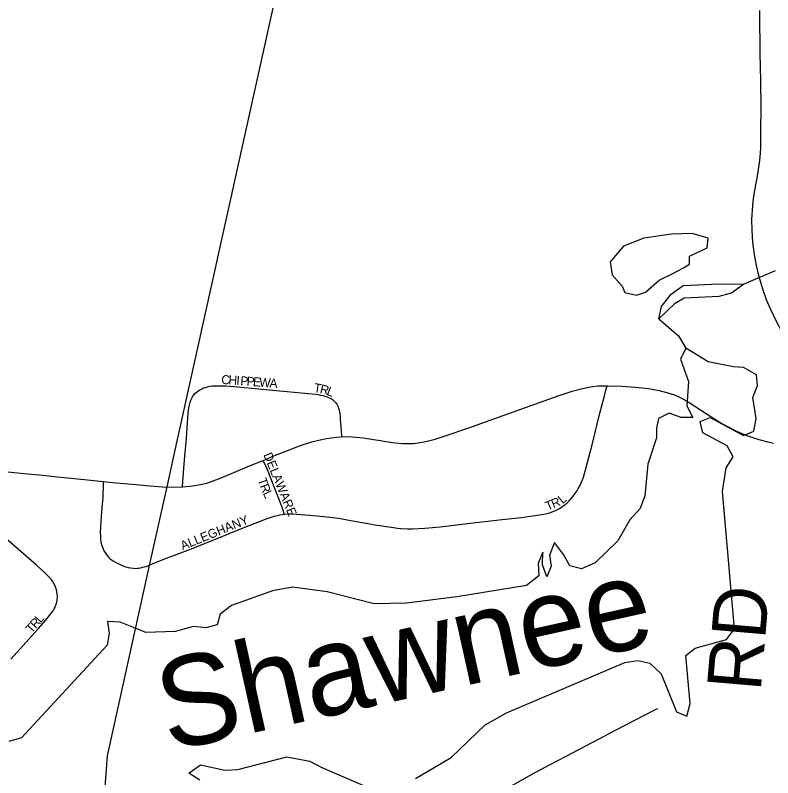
# Model space of a CAD drawing. Extents: x -49 to -8.2, y 9.4 to 23.5.
# Drawn here: x -13.4754 to -13.0767, y 12.3943 to 12.7958 of the extents above; entities that cross this region are included whole.
import ezdxf

# ---------------------------------------------------------------- set-up
doc = ezdxf.new("R2010")
doc.units = 0
for name, color, linetype in [('GM_X_County_Road', 7, 'Continuous'), ('GM_X_County_Road_Text', 7, 'Continuous'), ('GM_X_Major_Lake', 7, 'Continuous'), ('GM_X_Major_Lake_Text', 7, 'Continuous'), ('GM_X_Major_River', 7, 'Continuous'), ('GM_X_Minor_Lake', 7, 'Continuous'), ('GM_X_Township', 7, 'Continuous'), ('GM_X_Township_Road', 7, 'Continuous'), ('GM_X_Township_Subdivision', 7, 'Continuous'), ('GM_X_Township_Subdivision_Text', 7, 'Continuous')]:
    doc.layers.add(name, color=color, linetype=linetype)

msp = doc.modelspace()

# ---------------------------------------------------------------- linework, layer by layer
at = {"layer": 'GM_X_County_Road'}
for points in [[(-13.08322, 12.77002), (-13.08329, 12.77433), (-13.08358, 12.79825)], [(-13.08722, 12.69591), (-13.08679, 12.69917), (-13.08611, 12.70376), (-13.08473, 12.71108), (-13.08385, 12.71693), (-13.08339, 12.72096), (-13.08305, 12.72593), (-13.08292, 12.72997), (-13.08293, 12.73339), (-13.08287, 12.74917), (-13.08322, 12.77002)], [(-13.05498, 12.59486), (-13.05546, 12.5968), (-13.05648, 12.59948), (-13.05877, 12.60395), (-13.06219, 12.61058), (-13.06814, 12.62184), (-13.07473, 12.63452), (-13.07795, 12.64121), (-13.08001, 12.64604), (-13.08199, 12.65156), (-13.08392, 12.65809), (-13.08535, 12.66411), (-13.08638, 12.66989), (-13.08717, 12.67635), (-13.08761, 12.68252), (-13.08766, 12.68839), (-13.08727, 12.6955), (-13.08722, 12.69591)]]:
    msp.add_lwpolyline(points, dxfattribs=at)
at = {"layer": 'GM_X_Major_Lake'}
for points in [[(-13.10324, 12.54502), (-13.10126, 12.5575), (-13.09753, 12.5633), (-13.10062, 12.56906), (-13.11354, 12.57599), (-13.11493, 12.5819), (-13.10957, 12.58406), (-13.09216, 12.57457), (-13.08661, 12.57672), (-13.08551, 12.58353), (-13.08716, 12.59457), (-13.08475, 12.60078), (-13.08519, 12.60648), (-13.09212, 12.61024), (-13.09742, 12.61073), (-13.11063, 12.6133), (-13.12241, 12.62058), (-13.12519, 12.61476), (-13.1211, 12.60291), (-13.12195, 12.59021), (-13.11886, 12.58407), (-13.12493, 12.58401), (-13.13132, 12.58624), (-13.13688, 12.58352), (-13.13794, 12.57842), (-13.13787, 12.5733), (-13.14254, 12.55936), (-13.14405, 12.54269), (-13.14647, 12.53611), (-13.15191, 12.53016), (-13.15822, 12.5191), (-13.17023, 12.50741), (-13.17732, 12.50434), (-13.18354, 12.50581), (-13.18681, 12.51195), (-13.1916, 12.51812), (-13.19422, 12.51154), (-13.1934, 12.50564), (-13.19561, 12.50019), (-13.19793, 12.5065), (-13.19778, 12.51314), (-13.20019, 12.50731), (-13.19977, 12.50066), (-13.20633, 12.49549), (-13.24304, 12.48966), (-13.26946, 12.48625), (-13.28653, 12.48587), (-13.31122, 12.49229), (-13.32956, 12.49459), (-13.34002, 12.49274), (-13.36161, 12.48505), (-13.36759, 12.48044), (-13.36923, 12.47478), (-13.37515, 12.47321), (-13.38157, 12.47392), (-13.3913, 12.47128), (-13.40666, 12.47086), (-13.41324, 12.47348), (-13.42019, 12.47628), (-13.42682, 12.47662), (-13.42601, 12.47053), (-13.4271, 12.4641), (-13.47216, 12.41538), (-13.47884, 12.41344)], [(-13.2647, 12.39394), (-13.24607, 12.40491), (-13.22805, 12.42216), (-13.21692, 12.42856), (-13.15453, 12.45508), (-13.14769, 12.45607), (-13.14146, 12.4546), (-13.13552, 12.44897), (-13.12744, 12.42906), (-13.12199, 12.42666), (-13.12014, 12.43345), (-13.12242, 12.45874), (-13.11759, 12.46262), (-13.101, 12.46719), (-13.09689, 12.47279), (-13.10324, 12.54502)], [(-13.37826, 12.39302), (-13.38405, 12.39675), (-13.37789, 12.40117), (-13.36506, 12.39823), (-13.35823, 12.39865), (-13.33249, 12.4053), (-13.32041, 12.40313), (-13.31404, 12.39977), (-13.28851, 12.38858)]]:
    msp.add_lwpolyline(points, dxfattribs=at)
at = {"layer": 'GM_X_Major_River'}
for points in [[(-13.09209, 12.65425), (-13.07534, 12.66137)], [(-13.13666, 12.63588), (-13.13519, 12.64249), (-13.13011, 12.64902), (-13.12395, 12.65344), (-13.10516, 12.65435), (-13.09209, 12.65425)], [(-13.13666, 12.63588), (-13.12813, 12.64423), (-13.12334, 12.64697), (-13.10493, 12.6479), (-13.09844, 12.64965), (-13.09209, 12.65425)], [(-13.13666, 12.63588), (-13.12625, 12.62692), (-13.12239, 12.62057)]]:
    msp.add_lwpolyline(points, dxfattribs=at)
at = {"layer": 'GM_X_Minor_Lake'}
for points in [[(-13.13651, 12.65631), (-13.12925, 12.65981), (-13.1237, 12.66276), (-13.12045, 12.6648), (-13.12058, 12.66898), (-13.11122, 12.67339), (-13.11076, 12.67851), (-13.11907, 12.68091), (-13.13007, 12.68051), (-13.14451, 12.67845), (-13.15519, 12.67424), (-13.16233, 12.666), (-13.1613, 12.65916), (-13.15589, 12.65319), (-13.15462, 12.64975), (-13.14838, 12.64833), (-13.14362, 12.64997)], [(-13.14368, 12.64994), (-13.13651, 12.65631)]]:
    msp.add_lwpolyline(points, dxfattribs=at)
at = {"layer": 'GM_X_Township'}
for p, q in [((-13.39032, 12.57086), (-13.29994, 12.97878)), ((-13.39515, 12.54908), (-13.39032, 12.57086)), ((-13.40433, 12.50766), (-13.39515, 12.54908)), ((-13.42686, 12.40594), (-13.40433, 12.50766)), ((-13.43405, 12.31247), (-13.42686, 12.40594))]:
    msp.add_line(p, q, dxfattribs=at)
at = {"layer": 'GM_X_Township_Road'}
for points in [[(-13.30371, 12.57389), (-13.30269, 12.57396), (-13.29811, 12.57378), (-13.29226, 12.57325), (-13.28679, 12.57244), (-13.28315, 12.57184), (-13.28041, 12.57143), (-13.2755, 12.57071), (-13.27148, 12.57036), (-13.26804, 12.5703), (-13.26588, 12.57038), (-13.2634, 12.57063), (-13.25924, 12.5714), (-13.25442, 12.57264), (-13.2491, 12.57436), (-13.23676, 12.57863), (-13.22357, 12.58322), (-13.18964, 12.59535), (-13.18229, 12.59781), (-13.17694, 12.59933), (-13.17272, 12.60016), (-13.16874, 12.6006), (-13.16395, 12.60072)], [(-13.16395, 12.60072), (-13.1635, 12.60073), (-13.15638, 12.60056), (-13.14896, 12.60004), (-13.1422, 12.59922), (-13.13642, 12.59818), (-13.13194, 12.59706), (-13.12845, 12.59586), (-13.12482, 12.59421), (-13.12079, 12.59194), (-13.11063, 12.58542), (-13.10434, 12.58139), (-13.10081, 12.57937), (-13.09606, 12.57701), (-13.0903, 12.5746), (-13.08767, 12.57364), (-13.08412, 12.57247), (-13.07932, 12.57111), (-13.07627, 12.57049)], [(-13.34499, 12.56142), (-13.33928, 12.56376), (-13.3347, 12.56559), (-13.32579, 12.56901), (-13.31935, 12.57116), (-13.31487, 12.57231), (-13.31155, 12.57297), (-13.30636, 12.57371), (-13.30371, 12.57389)], [(-13.38746, 12.54751), (-13.38724, 12.54752), (-13.38195, 12.54802), (-13.37793, 12.54868), (-13.37458, 12.54951), (-13.37132, 12.55059), (-13.36844, 12.55172), (-13.36613, 12.55263), (-13.35214, 12.55848), (-13.34499, 12.56142)], [(-13.51216, 12.54862), (-13.50856, 12.55085), (-13.50526, 12.55249), (-13.50185, 12.55388), (-13.49894, 12.55479), (-13.49503, 12.55554), (-13.49107, 12.556), (-13.48802, 12.55607), (-13.48094, 12.55549), (-13.47261, 12.55466), (-13.46116, 12.55356), (-13.45314, 12.55276), (-13.43742, 12.5512), (-13.42904, 12.55035)], [(-13.42904, 12.55035), (-13.42229, 12.54967), (-13.41174, 12.54866)], [(-13.41174, 12.54866), (-13.40653, 12.54816), (-13.39784, 12.54752), (-13.39192, 12.54738), (-13.38746, 12.54751)]]:
    msp.add_lwpolyline(points, dxfattribs=at)
at = {"layer": 'GM_X_Township_Subdivision'}
for points in [[(-13.38746, 12.54751), (-13.38743, 12.54788), (-13.38705, 12.55257), (-13.38666, 12.55732), (-13.38601, 12.5655), (-13.38538, 12.57301), (-13.38494, 12.5785), (-13.38434, 12.58628), (-13.38422, 12.58778), (-13.38402, 12.5891), (-13.38379, 12.59048), (-13.38361, 12.59134), (-13.38341, 12.59215), (-13.38306, 12.59308), (-13.38267, 12.59388), (-13.38234, 12.5945), (-13.38184, 12.59532), (-13.38134, 12.59606), (-13.38091, 12.59658), (-13.38025, 12.59717), (-13.37956, 12.59773), (-13.37879, 12.59829), (-13.37801, 12.59876), (-13.37725, 12.59915), (-13.37632, 12.59954), (-13.37536, 12.59988), (-13.37425, 12.60017), (-13.37298, 12.60046), (-13.3718, 12.60059), (-13.37048, 12.60069), (-13.36901, 12.60074), (-13.36726, 12.6007), (-13.36473, 12.60059), (-13.36233, 12.60043), (-13.3585, 12.60007), (-13.34368, 12.59872), (-13.33226, 12.59772), (-13.32486, 12.59706), (-13.31716, 12.59622), (-13.31593, 12.59603), (-13.31488, 12.59584), (-13.31349, 12.59555), (-13.31241, 12.59529), (-13.31119, 12.59491), (-13.31013, 12.59443), (-13.3092, 12.59394), (-13.30849, 12.59346), (-13.30785, 12.59295), (-13.30731, 12.59244), (-13.30663, 12.59173), (-13.30613, 12.59102), (-13.30573, 12.59028), (-13.30546, 12.58965), (-13.30524, 12.5889), (-13.30495, 12.58789), (-13.30467, 12.58618), (-13.30446, 12.58432), (-13.30434, 12.58299), (-13.30407, 12.5793), (-13.30374, 12.57433), (-13.30371, 12.57389)], [(-13.33369, 12.5331), (-13.33211, 12.53321), (-13.33024, 12.53322), (-13.32745, 12.53309), (-13.32495, 12.53294), (-13.3226, 12.53276), (-13.3203, 12.53258), (-13.31294, 12.53182), (-13.30524, 12.53091), (-13.29882, 12.52982), (-13.28605, 12.52751), (-13.27627, 12.52602), (-13.2743, 12.52577), (-13.27249, 12.52564), (-13.26891, 12.52544), (-13.26632, 12.52542), (-13.25984, 12.52573), (-13.25181, 12.52651), (-13.23732, 12.5282), (-13.21911, 12.53024), (-13.20892, 12.53142), (-13.19727, 12.53313), (-13.19563, 12.53346), (-13.1943, 12.53383), (-13.19279, 12.53432), (-13.19143, 12.53484), (-13.18898, 12.53606), (-13.18765, 12.53691), (-13.18672, 12.53758), (-13.18486, 12.53914), (-13.18379, 12.5402), (-13.18276, 12.54133), (-13.18178, 12.5425), (-13.18087, 12.54372), (-13.1798, 12.54529), (-13.17908, 12.54657), (-13.17824, 12.54809), (-13.17754, 12.54952), (-13.17689, 12.55121), (-13.17637, 12.55265), (-13.17528, 12.55643), (-13.17434, 12.5598), (-13.17175, 12.56967), (-13.16768, 12.58626), (-13.16534, 12.59532), (-13.16435, 12.59918), (-13.16395, 12.60072)], [(-13.33369, 12.5331), (-13.33381, 12.53342), (-13.33465, 12.53582), (-13.33562, 12.53852), (-13.33882, 12.54666), (-13.34111, 12.55243), (-13.34323, 12.55778), (-13.34469, 12.56079), (-13.34499, 12.56142)], [(-13.42904, 12.55035), (-13.42908, 12.54932), (-13.42938, 12.5421), (-13.42981, 12.53644), (-13.43033, 12.52947), (-13.4305, 12.52643), (-13.43066, 12.52318), (-13.43063, 12.52195), (-13.43057, 12.5209), (-13.43049, 12.51971), (-13.43032, 12.51872), (-13.43018, 12.51789), (-13.42983, 12.51655), (-13.42958, 12.5158), (-13.42924, 12.5149), (-13.42872, 12.51387), (-13.42817, 12.51297), (-13.42762, 12.51211), (-13.42702, 12.51132), (-13.42629, 12.51051), (-13.42556, 12.5098), (-13.4248, 12.50913), (-13.42381, 12.50845), (-13.42271, 12.50781), (-13.42146, 12.50719), (-13.42026, 12.50659), (-13.41828, 12.50578), (-13.41724, 12.50536), (-13.41608, 12.50504)], [(-13.41608, 12.50504), (-13.41599, 12.50502), (-13.41479, 12.50479), (-13.41321, 12.50463), (-13.41234, 12.50456), (-13.41117, 12.50463), (-13.41047, 12.50467), (-13.40971, 12.50477), (-13.40873, 12.50498), (-13.40751, 12.50532), (-13.40659, 12.50563), (-13.40443, 12.5065), (-13.40068, 12.508), (-13.39583, 12.50994), (-13.39012, 12.51208), (-13.38598, 12.51364), (-13.38174, 12.51525), (-13.374, 12.51833), (-13.36732, 12.52105), (-13.36288, 12.52292), (-13.35634, 12.52555), (-13.35236, 12.52707), (-13.34782, 12.52881), (-13.34282, 12.53077), (-13.34074, 12.5315), (-13.33922, 12.53199), (-13.33752, 12.53245), (-13.33618, 12.53277), (-13.33495, 12.53297), (-13.33369, 12.5331)], [(-13.47772, 12.45683), (-13.46341, 12.47277), (-13.45953, 12.47718), (-13.45554, 12.48227), (-13.45496, 12.48322), (-13.4545, 12.4841), (-13.45418, 12.48487), (-13.45387, 12.48577), (-13.4536, 12.48668), (-13.45344, 12.48783), (-13.45327, 12.48955), (-13.45332, 12.49099), (-13.4536, 12.49255), (-13.45388, 12.49376), (-13.45418, 12.49469), (-13.45468, 12.49571), (-13.45512, 12.49662), (-13.45588, 12.49781), (-13.4566, 12.49884), (-13.45756, 12.49997), (-13.46015, 12.50258), (-13.46433, 12.50628), (-13.48057, 12.52042)], [(-13.21609, 12.38905), (-13.20204, 12.39685), (-13.19382, 12.40124), (-13.18587, 12.40545), (-13.16804, 12.41488), (-13.1595, 12.41935), (-13.1388, 12.43003), (-13.13714, 12.43086)]]:
    msp.add_lwpolyline(points, dxfattribs=at)

# ---------------------------------------------------------------- texts
at = {"layer": 'GM_X_County_Road_Text'}
msp.add_text('RD', height=0.028409, rotation=85.1147, dxfattribs=at).set_placement((-13.08311, 12.43939))
at = {"layer": 'GM_X_Major_Lake_Text'}
msp.add_text('Shawnee', height=0.047347, rotation=12.5169, dxfattribs=at).set_placement((-13.39478, 12.40805))
at = {"layer": 'GM_X_Township_Subdivision_Text'}
for s, height, rotation, p in [('C', 0.00473, 357.887, (-13.36704, 12.60163)), ('H', 0.00473, 355.9969, (-13.36333, 12.60149)), ('I', 0.00473, 355.7119, (-13.35918, 12.6012)), ('P', 0.00473, 355.7348, (-13.3571, 12.60104)), ('P', 0.00473, 355.7348, (-13.35378, 12.6008)), ('E', 0.00473, 355.7348, (-13.35046, 12.60055)), ('W', 0.00473, 355.7388, (-13.34713, 12.6003)), ('A', 0.00473, 355.7337, (-13.34173, 12.5999)), ('T', 0.00473, 350.9734, (-13.31855, 12.59745)), ('R', 0.00473, 345.7163, (-13.31537, 12.59695)), ('L', 0.00473, 338.7212, (-13.31189, 12.59607)), ('DELAWARE', 0.004735, 292.3373, (-13.34491, 12.56439)), ('T', 0.00473, 289.4976, (-13.34792, 12.55126)), ('R', 0.00473, 291.0426, (-13.34676, 12.54799)), ('L', 0.00473, 296.1851, (-13.34523, 12.54407)), ('L', 0.00473, 38.8294, (-13.18744, 12.53832)), ('T', 0.00473, 22.3341, (-13.19525, 12.53489)), ('R', 0.00473, 22.3584, (-13.19216, 12.53616)), ('ALLEGHANY', 0.004735, 22.1657, (-13.38732, 12.51406)), ('R', 0.00473, 48.7782, (-13.46462, 12.47259)), ('L', 0.00473, 50.2342, (-13.46206, 12.47551)), ('T', 0.00473, 48.7498, (-13.46682, 12.47008))]:
    msp.add_text(s, height=height, rotation=rotation, dxfattribs=at).set_placement(p)

doc.saveas('drawing.dxf')
